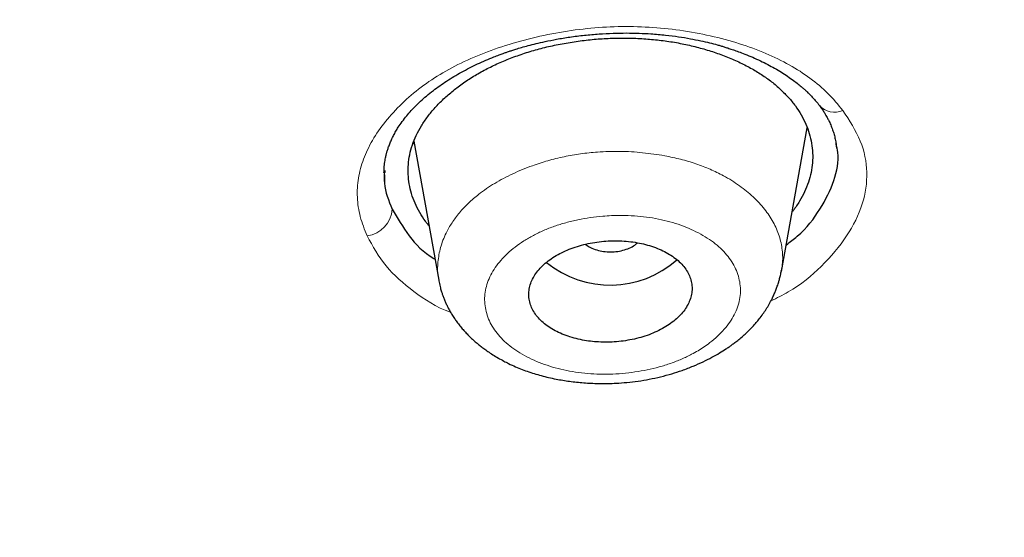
# Model space of a CAD drawing. Header units: millimetres. Extents: x 8 to 1023, y 12 to 832.
# Tile 511 of 656: x 644 to 655, y 746 to 752. Entities that reach past the tile are written whole.
import ezdxf

# ---------------------------------------------------------------- set-up
doc = ezdxf.new("R2010")
doc.units = ezdxf.units.MM

msp = doc.modelspace()

# ---------------------------------------------------------------- linework, layer by layer
at = {"color": 7, "linetype": 'Continuous', "lineweight": 30}
for p, q in [((652.415, 749.204), (652.697, 750.787)), ((648.366, 750.611), (648.355, 750.626)), ((648.36, 750.64), (648.634, 749.108)), ((648.041, 750.318), (648.041, 750.294)), ((652.409, 749.214), (652.407, 749.206)), ((648.639, 749.102), (648.637, 749.109))]:
    msp.add_line(p, q, dxfattribs=at)
at = {"color": 8, "linetype": 'Continuous', "lineweight": 0}
for centre, radius, start, end in [((652.998, 751.186), 0.226, 222.4019, 293.8827), ((647.801, 749.915), 0.321, 277.7346, 355.942)]:
    msp.add_arc(centre, radius, start, end, dxfattribs=at)
at = {"color": 7, "linetype": 'Continuous', "lineweight": 30}
msp.add_arc((650.525, 750.163), 1.109, 230.6891, 311.5556, dxfattribs=at)
for points, knots in [([(638.967, 820.409), (639.825, 820.401), (641.54, 820.386), (644.108, 820.26), (646.667, 820.06), (649.211, 819.78), (651.736, 819.422), (654.237, 818.985), (656.847, 818.443), (659.555, 817.781), (662.346, 816.982), (665.077, 816.082), (667.741, 815.083), (670.332, 813.99), (672.724, 812.86), (674.924, 811.713), (676.942, 810.562), (678.889, 809.349), (680.762, 808.076), (682.555, 806.746), (684.266, 805.361), (685.893, 803.924), (687.432, 802.438), (688.881, 800.905), (690.237, 799.329), (691.498, 797.713), (692.662, 796.059), (693.724, 794.369), (694.737, 792.553), (695.676, 790.607), (696.518, 788.53), (697.215, 786.425), (697.764, 784.298), (698.165, 782.153), (698.403, 780.1), (698.503, 778.144), (698.485, 776.289), (698.354, 774.437), (698.113, 772.591), (697.761, 770.754), (697.3, 768.929), (696.731, 767.121), (696.054, 765.331), (695.271, 763.565), (694.383, 761.824), (693.39, 760.113), (692.294, 758.435), (691.099, 756.793), (689.735, 755.101), (688.185, 753.369), (686.433, 751.611), (684.562, 749.919), (682.573, 748.298), (680.479, 746.747), (678.994, 745.78), (678.252, 745.296)], [0, 0, 0, 0, 0.017859, 0.035717, 0.053574, 0.07143, 0.089287, 0.107143, 0.125, 0.145832, 0.166666, 0.1875, 0.208333, 0.229166, 0.249999, 0.267856, 0.285713, 0.303571, 0.321429, 0.339287, 0.357144, 0.375001, 0.392858, 0.410715, 0.428572, 0.446429, 0.464286, 0.482143, 0.500002, 0.520835, 0.541668, 0.562501, 0.583334, 0.604167, 0.624999, 0.642856, 0.660713, 0.678571, 0.696428, 0.714286, 0.732144, 0.750003, 0.76786, 0.785718, 0.803575, 0.821433, 0.839289, 0.857146, 0.875003, 0.895835, 0.916668, 0.9375, 0.958333, 0.979167, 1, 1, 1, 1]), ([(638.967, 735.109), (639.574, 735.113), (640.787, 735.121), (642.603, 735.185), (644.413, 735.288), (646.217, 735.433), (648.014, 735.618), (649.801, 735.844), (651.525, 736.103), (653.184, 736.389), (654.78, 736.7), (656.361, 737.043), (657.927, 737.419), (659.479, 737.828), (661.066, 738.282), (662.683, 738.787), (664.324, 739.344), (665.935, 739.936), (667.518, 740.564), (669.071, 741.227), (670.597, 741.926), (672.053, 742.641), (673.438, 743.365), (674.752, 744.095), (676.034, 744.851), (677.285, 745.634), (678.505, 746.442), (679.727, 747.299), (680.947, 748.208), (682.157, 749.169), (683.325, 750.157), (684.449, 751.171), (685.531, 752.212), (686.571, 753.281), (687.54, 754.346), (688.44, 755.401), (689.269, 756.44), (690.054, 757.494), (690.796, 758.561), (691.493, 759.642), (692.165, 760.769), (692.807, 761.942), (693.414, 763.161), (693.967, 764.394), (694.467, 765.639), (694.913, 766.898), (695.307, 768.172), (695.637, 769.422), (695.907, 770.643), (696.122, 771.83), (696.289, 773.019), (696.407, 774.209), (696.478, 775.401), (696.501, 776.628), (696.472, 777.89), (696.385, 779.185), (696.241, 780.478), (696.04, 781.77), (695.783, 783.061), (695.469, 784.349), (695.11, 785.595), (694.712, 786.795), (694.282, 787.948), (693.806, 789.089), (693.286, 790.218), (692.721, 791.335), (692.12, 792.423), (691.486, 793.483), (690.822, 794.514), (690.118, 795.532), (689.373, 796.538), (688.589, 797.53), (687.765, 798.51), (686.903, 799.473), (685.994, 800.432), (685.038, 801.383), (684.031, 802.327), (682.988, 803.248), (681.91, 804.146), (680.795, 805.023), (679.662, 805.863), (678.514, 806.667), (677.353, 807.437), (676.161, 808.184), (674.939, 808.909), (673.685, 809.611), (672.401, 810.29), (671.091, 810.944), (669.74, 811.58), (668.351, 812.195), (666.92, 812.79), (665.466, 813.354), (663.991, 813.887), (662.494, 814.39), (661.001, 814.854), (659.513, 815.28), (658.034, 815.671), (656.538, 816.032), (655.027, 816.364), (653.499, 816.666), (651.955, 816.939), (650.399, 817.182), (648.812, 817.398), (647.198, 817.584), (645.557, 817.739), (643.913, 817.86), (642.267, 817.945), (640.618, 817.999), (639.517, 818.006), (638.967, 818.009)], [0, 0, 0, 0, 0.010081, 0.020137, 0.030179, 0.040216, 0.050257, 0.060311, 0.070335, 0.079491, 0.088633, 0.097767, 0.1069, 0.116039, 0.125192, 0.135253, 0.145282, 0.155288, 0.16528, 0.175267, 0.185259, 0.195301, 0.204496, 0.213673, 0.222839, 0.232002, 0.241168, 0.250345, 0.260322, 0.270285, 0.280246, 0.290212, 0.300194, 0.310203, 0.320293, 0.329526, 0.338727, 0.347904, 0.357065, 0.366218, 0.375372, 0.385323, 0.395264, 0.405207, 0.415162, 0.425139, 0.435149, 0.445226, 0.454443, 0.463632, 0.472801, 0.481959, 0.491116, 0.500279, 0.510233, 0.520184, 0.530144, 0.540125, 0.550137, 0.560192, 0.570258, 0.579448, 0.588609, 0.59775, 0.60688, 0.616007, 0.625139, 0.633867, 0.642594, 0.651329, 0.660077, 0.668845, 0.677642, 0.686473, 0.695244, 0.704395, 0.713529, 0.722653, 0.731774, 0.740899, 0.750037, 0.758756, 0.767483, 0.776222, 0.78498, 0.793764, 0.802579, 0.811433, 0.820208, 0.829363, 0.838502, 0.847632, 0.856762, 0.865897, 0.875044, 0.883755, 0.89247, 0.901196, 0.909939, 0.918704, 0.927499, 0.936329, 0.945126, 0.954305, 0.963462, 0.972602, 0.981734, 0.990864, 1, 1, 1, 1]), ([(696.002, 776.466), (695.995, 775.965), (695.98, 774.963), (695.861, 773.463), (695.671, 771.966), (695.403, 770.472), (695.058, 768.982), (694.646, 767.529), (694.173, 766.115), (693.644, 764.745), (693.05, 763.39), (692.39, 762.05), (691.653, 760.704), (690.836, 759.354), (689.936, 758.003), (688.967, 756.676), (687.929, 755.373), (686.822, 754.093), (685.671, 752.865), (684.485, 751.69), (683.268, 750.57), (681.999, 749.481), (680.677, 748.423), (679.281, 747.382), (677.809, 746.359), (676.259, 745.359), (674.655, 744.399), (672.996, 743.477), (671.286, 742.597), (669.568, 741.779), (667.85, 741.022), (666.138, 740.324), (664.394, 739.67), (662.62, 739.06), (660.784, 738.485), (658.885, 737.946), (656.924, 737.45), (654.934, 737.004), (652.914, 736.61), (650.868, 736.267), (648.844, 735.984), (646.851, 735.757), (644.895, 735.584), (642.936, 735.461), (640.975, 735.386), (638.968, 735.36), (636.917, 735.386), (634.827, 735.468), (632.743, 735.605), (630.664, 735.798), (628.594, 736.046), (626.578, 736.343), (624.621, 736.682), (622.727, 737.062), (620.857, 737.487), (619.01, 737.958), (617.144, 738.486), (615.264, 739.075), (613.374, 739.728), (611.522, 740.43), (609.706, 741.18), (607.926, 741.979), (606.219, 742.809), (604.589, 743.665), (603.037, 744.539), (601.531, 745.45), (600.073, 746.396), (598.63, 747.399), (597.207, 748.46), (595.812, 749.581), (594.477, 750.737), (593.201, 751.928), (591.982, 753.155), (590.846, 754.392), (589.791, 755.634), (588.819, 756.873), (587.909, 758.133), (587.061, 759.414), (586.26, 760.742), (585.51, 762.116), (584.818, 763.533), (584.199, 764.965), (583.654, 766.413), (583.181, 767.878), (582.788, 769.332), (582.473, 770.771), (582.232, 772.188), (582.061, 773.609), (581.954, 775.036), (581.941, 775.989), (581.934, 776.466)], [0, 0, 0, 0, 0.011647, 0.023279, 0.034914, 0.046569, 0.058262, 0.069997, 0.081033, 0.092045, 0.103046, 0.114051, 0.125075, 0.136674, 0.148268, 0.159874, 0.171507, 0.183184, 0.194903, 0.205931, 0.216944, 0.227954, 0.238974, 0.250018, 0.2616, 0.2732, 0.284834, 0.296518, 0.308264, 0.319998, 0.330999, 0.341975, 0.352941, 0.363907, 0.374886, 0.386463, 0.398058, 0.409684, 0.421356, 0.433089, 0.444843, 0.455871, 0.466863, 0.477832, 0.488791, 0.499751, 0.51144, 0.523115, 0.53479, 0.54648, 0.558201, 0.569925, 0.580927, 0.591892, 0.602833, 0.61376, 0.624687, 0.6364, 0.648087, 0.659761, 0.671439, 0.683135, 0.694871, 0.705904, 0.716895, 0.727858, 0.738804, 0.749746, 0.761426, 0.773081, 0.784724, 0.796373, 0.808043, 0.819784, 0.830839, 0.841857, 0.852852, 0.863839, 0.87483, 0.886496, 0.898127, 0.909738, 0.921348, 0.932974, 0.944696, 0.955762, 0.96681, 0.977856, 0.988914, 1, 1, 1, 1]), ([(582.445, 775.805), (582.445, 775.791), (582.446, 775.76), (582.447, 775.709), (582.449, 775.649), (582.451, 775.581), (582.454, 775.505), (582.457, 775.421), (582.461, 775.331), (582.465, 775.232), (582.47, 775.126), (582.481, 774.907), (582.5, 774.597), (582.529, 774.201), (582.56, 773.843), (582.593, 773.506), (582.628, 773.19), (582.665, 772.876), (582.711, 772.525), (582.768, 772.132), (582.837, 771.695), (582.904, 771.311), (582.965, 770.984), (583.017, 770.718), (583.07, 770.459), (583.122, 770.215), (583.173, 769.987), (583.221, 769.774), (583.26, 769.611), (583.288, 769.493), (583.306, 769.42), (583.323, 769.353), (583.337, 769.294), (583.35, 769.246), (583.359, 769.209), (583.366, 769.182), (583.372, 769.159), (583.378, 769.131), (583.387, 769.096), (583.398, 769.054), (583.41, 769.007), (583.428, 768.941), (583.451, 768.852), (583.482, 768.737), (583.516, 768.613), (583.553, 768.478), (583.594, 768.333), (583.638, 768.177), (583.686, 768.014), (583.735, 767.849), (583.784, 767.687), (583.847, 767.486), (583.922, 767.248), (584.011, 766.978), (584.098, 766.72), (584.182, 766.477), (584.265, 766.245), (584.347, 766.019), (584.43, 765.796), (584.513, 765.577), (584.597, 765.362), (584.681, 765.149), (584.766, 764.938), (584.855, 764.724), (584.947, 764.504), (585.046, 764.275), (585.151, 764.035), (585.248, 763.818), (585.336, 763.627), (585.412, 763.461), (585.492, 763.292), (585.572, 763.123), (585.654, 762.954), (585.734, 762.791), (585.812, 762.634), (585.886, 762.487), (585.955, 762.351), (586.02, 762.225), (586.076, 762.116), (586.123, 762.027), (586.16, 761.957), (586.191, 761.898), (586.22, 761.843), (586.252, 761.784), (586.292, 761.708), (586.342, 761.618), (586.399, 761.511), (586.463, 761.395), (586.533, 761.269), (586.609, 761.134), (586.69, 760.991), (586.777, 760.838), (586.871, 760.677), (587.008, 760.442), (587.188, 760.142), (587.409, 759.783), (587.629, 759.435), (587.821, 759.138), (587.984, 758.889), (588.12, 758.687), (588.252, 758.491), (588.381, 758.303), (588.506, 758.125), (588.624, 757.956), (588.737, 757.798), (588.845, 757.648), (588.946, 757.509), (589.042, 757.378), (589.137, 757.25), (589.234, 757.12), (589.337, 756.983), (589.452, 756.831), (589.581, 756.663), (589.725, 756.478), (589.878, 756.283), (590.04, 756.08), (590.266, 755.8), (590.557, 755.446), (590.835, 755.119), (591.036, 754.886), (591.156, 754.747), (591.277, 754.609), (591.4, 754.47), (591.524, 754.331), (591.649, 754.193), (591.765, 754.066), (591.87, 753.951), (591.962, 753.851), (592.045, 753.762), (592.112, 753.69), (592.164, 753.634), (592.204, 753.592), (592.239, 753.554), (592.272, 753.52), (592.3, 753.49), (592.322, 753.467), (592.339, 753.449), (592.357, 753.43), (592.378, 753.408), (592.405, 753.379), (592.44, 753.343), (592.483, 753.298), (592.534, 753.245), (592.592, 753.184), (592.655, 753.12), (592.72, 753.053), (592.785, 752.985), (592.852, 752.918), (592.977, 752.79), (593.165, 752.601), (593.418, 752.35), (593.681, 752.094), (593.968, 751.819), (594.277, 751.527), (594.605, 751.224), (594.934, 750.926), (595.263, 750.634), (595.591, 750.348), (595.881, 750.099), (596.129, 749.89), (596.331, 749.722), (596.524, 749.563), (596.706, 749.414), (596.867, 749.284), (597.008, 749.171), (597.13, 749.074), (597.25, 748.978), (597.374, 748.881), (597.508, 748.776), (597.652, 748.664), (597.808, 748.544), (597.975, 748.417), (598.153, 748.282), (598.342, 748.141), (598.538, 747.995), (598.739, 747.847), (598.94, 747.701), (599.22, 747.499), (599.579, 747.245), (600.015, 746.943), (600.448, 746.649), (600.879, 746.363), (601.31, 746.083), (601.742, 745.808), (602.163, 745.545), (602.575, 745.293), (602.98, 745.049), (603.395, 744.804), (603.824, 744.556), (604.265, 744.306), (604.63, 744.103), (604.91, 743.95), (605.099, 743.847), (605.28, 743.75), (605.452, 743.658), (605.614, 743.573), (605.766, 743.493), (605.908, 743.418), (606.018, 743.361), (606.097, 743.321), (606.146, 743.296), (606.187, 743.275), (606.219, 743.258), (606.245, 743.244), (606.269, 743.232), (606.296, 743.218), (606.334, 743.199), (606.385, 743.173), (606.45, 743.14), (606.523, 743.103), (606.6, 743.064), (606.717, 743.005), (606.876, 742.925), (607.083, 742.823), (607.304, 742.715), (607.539, 742.6), (607.787, 742.482), (608.042, 742.36), (608.3, 742.239), (608.556, 742.121), (608.862, 741.98), (609.217, 741.82), (609.617, 741.643), (610.008, 741.473), (610.39, 741.31), (610.766, 741.152), (611.14, 740.998), (611.62, 740.804), (612.207, 740.572), (612.904, 740.306), (613.624, 740.041), (614.365, 739.777), (615.129, 739.515), (615.898, 739.262), (616.673, 739.017), (617.494, 738.768), (618.362, 738.517), (619.278, 738.265), (620.2, 738.025), (621.127, 737.797), (622.059, 737.58), (622.997, 737.374), (623.913, 737.186), (624.807, 737.014), (625.678, 736.856), (626.552, 736.709), (627.428, 736.572), (628.306, 736.445), (629.187, 736.328), (630.071, 736.221), (630.957, 736.124), (631.845, 736.037), (632.734, 735.96), (633.626, 735.894), (634.502, 735.839), (635.362, 735.794), (636.206, 735.76), (637.052, 735.735), (637.899, 735.719), (638.792, 735.711), (639.729, 735.714), (640.71, 735.73), (641.688, 735.758), (642.665, 735.798), (643.641, 735.851), (644.614, 735.915), (645.559, 735.99), (646.476, 736.074), (647.363, 736.165), (648.248, 736.266), (649.13, 736.378), (650.01, 736.499), (650.887, 736.63), (651.762, 736.772), (652.635, 736.923), (653.504, 737.085), (654.37, 737.257), (655.233, 737.438), (656.074, 737.625), (656.896, 737.818), (657.697, 738.016), (658.494, 738.223), (659.287, 738.438), (660.116, 738.673), (660.981, 738.931), (661.879, 739.211), (662.77, 739.503), (663.654, 739.806), (664.53, 740.12), (665.398, 740.445), (666.12, 740.726), (666.7, 740.96), (667.143, 741.142), (667.588, 741.328), (668.034, 741.52), (668.482, 741.716), (668.917, 741.91), (669.34, 742.103), (669.753, 742.295), (670.072, 742.446), (670.296, 742.553), (670.422, 742.614), (670.548, 742.675), (670.676, 742.737), (670.803, 742.8), (670.931, 742.863), (671.055, 742.924), (671.178, 742.986), (671.297, 743.046), (671.41, 743.103), (671.509, 743.153), (671.593, 743.195), (671.663, 743.231), (671.716, 743.258), (671.758, 743.28), (671.794, 743.299), (671.835, 743.32), (671.884, 743.345), (671.941, 743.375), (672.014, 743.412), (672.102, 743.458), (672.207, 743.513), (672.322, 743.574), (672.442, 743.637), (672.603, 743.723), (672.805, 743.831), (673.079, 743.98), (673.387, 744.149), (673.729, 744.34), (674.075, 744.537), (674.42, 744.735), (674.759, 744.934), (675.112, 745.144), (675.478, 745.365), (675.854, 745.596), (676.221, 745.826), (676.583, 746.057), (676.944, 746.291), (677.308, 746.531), (677.675, 746.777), (678.047, 747.031), (678.36, 747.25), (678.612, 747.427), (678.798, 747.56), (678.973, 747.686), (679.139, 747.806), (679.295, 747.92), (679.441, 748.028), (679.577, 748.129), (679.7, 748.221), (679.811, 748.305), (679.915, 748.384), (680.023, 748.466), (680.137, 748.553), (680.258, 748.646), (680.386, 748.745), (680.529, 748.857), (680.688, 748.981), (680.862, 749.12), (681.045, 749.266), (681.232, 749.418), (681.42, 749.571), (681.688, 749.792), (682.03, 750.08), (682.41, 750.406), (682.745, 750.7), (683.041, 750.964), (683.336, 751.231), (683.633, 751.505), (683.935, 751.789), (684.176, 752.02), (684.355, 752.194), (684.472, 752.308), (684.59, 752.424), (684.708, 752.542), (684.825, 752.658), (684.938, 752.772), (685.046, 752.882), (685.149, 752.986), (685.246, 753.085), (685.332, 753.175), (685.409, 753.255), (685.47, 753.319), (685.517, 753.367), (685.551, 753.403), (685.58, 753.433), (685.606, 753.461), (685.634, 753.491), (685.668, 753.526), (685.708, 753.569), (685.755, 753.619), (685.823, 753.691), (685.911, 753.786), (686.019, 753.902), (686.13, 754.023), (686.261, 754.167), (686.414, 754.336), (686.589, 754.532), (686.77, 754.738), (686.954, 754.95), (687.232, 755.274), (687.595, 755.709), (687.935, 756.13), (688.169, 756.427), (688.303, 756.598), (688.435, 756.77), (688.565, 756.94), (688.692, 757.108), (688.814, 757.272), (688.931, 757.431), (689.041, 757.581), (689.143, 757.723), (689.237, 757.855), (689.319, 757.97), (689.39, 758.07), (689.453, 758.16), (689.517, 758.252), (689.586, 758.351), (689.658, 758.457), (689.741, 758.578), (689.834, 758.715), (689.937, 758.87), (690.046, 759.035), (690.16, 759.21), (690.318, 759.454), (690.515, 759.764), (690.767, 760.174), (691.033, 760.62), (691.239, 760.978), (691.37, 761.211), (691.43, 761.318), (691.487, 761.421), (691.539, 761.516), (691.585, 761.6), (691.624, 761.673), (691.656, 761.731), (691.68, 761.776), (691.698, 761.81), (691.712, 761.836), (691.722, 761.856), (691.731, 761.873), (691.741, 761.892), (691.755, 761.918), (691.772, 761.95), (691.792, 761.987), (691.821, 762.042), (691.861, 762.12), (691.914, 762.221), (691.971, 762.333), (692.05, 762.488), (692.151, 762.687), (692.272, 762.933), (692.396, 763.19), (692.523, 763.459), (692.637, 763.706), (692.738, 763.928), (692.824, 764.122), (692.909, 764.315), (692.989, 764.502), (693.063, 764.678), (693.134, 764.848), (693.201, 765.011), (693.263, 765.166), (693.32, 765.309), (693.369, 765.433), (693.41, 765.538), (693.445, 765.63), (693.481, 765.724), (693.522, 765.831), (693.568, 765.954), (693.619, 766.094), (693.674, 766.245), (693.732, 766.407), (693.792, 766.58), (693.852, 766.754), (693.911, 766.928), (693.968, 767.099), (694.024, 767.271), (694.079, 767.441), (694.131, 767.607), (694.181, 767.77), (694.241, 767.971), (694.31, 768.207), (694.387, 768.476), (694.443, 768.68), (694.48, 768.82), (694.5, 768.897), (694.519, 768.966), (694.534, 769.027), (694.548, 769.079), (694.559, 769.122), (694.568, 769.158), (694.576, 769.19), (694.585, 769.225), (694.596, 769.269), (694.61, 769.323), (694.625, 769.386), (694.643, 769.459), (694.664, 769.543), (694.686, 769.637), (694.71, 769.74), (694.737, 769.854), (694.774, 770.015), (694.819, 770.219), (694.876, 770.49), (694.936, 770.784), (694.997, 771.101), (695.053, 771.412), (695.105, 771.717), (695.154, 772.019), (695.204, 772.356), (695.256, 772.734), (695.308, 773.156), (695.354, 773.588), (695.395, 774.028), (695.429, 774.472), (695.451, 774.796), (695.459, 774.972), (695.46, 774.998)], [0, 0, 0, 0, 0.000308, 0.00069, 0.001145, 0.001674, 0.002276, 0.00292, 0.003632, 0.004411, 0.005257, 0.006152, 0.009626, 0.012651, 0.015604, 0.018178, 0.020695, 0.02317, 0.025678, 0.029092, 0.032585, 0.036159, 0.038302, 0.040463, 0.042551, 0.044541, 0.046341, 0.048052, 0.049674, 0.050287, 0.050886, 0.051446, 0.051921, 0.05231, 0.052613, 0.052804, 0.052961, 0.053179, 0.053464, 0.053812, 0.054194, 0.054604, 0.05543, 0.056351, 0.057369, 0.058452, 0.059626, 0.060891, 0.062239, 0.063584, 0.064902, 0.066193, 0.068489, 0.070695, 0.07281, 0.074779, 0.076663, 0.078501, 0.080325, 0.082135, 0.0839, 0.08565, 0.087387, 0.08913, 0.090952, 0.092859, 0.09485, 0.096926, 0.098274, 0.099656, 0.101071, 0.102516, 0.103918, 0.105323, 0.106643, 0.107879, 0.109031, 0.110099, 0.111082, 0.111784, 0.112377, 0.112857, 0.113276, 0.11378, 0.114377, 0.115197, 0.116102, 0.117093, 0.118169, 0.119332, 0.120556, 0.121864, 0.123254, 0.124726, 0.127926, 0.131043, 0.134078, 0.13703, 0.138843, 0.140623, 0.142364, 0.14403, 0.145612, 0.147112, 0.148529, 0.149862, 0.151113, 0.15228, 0.153387, 0.154557, 0.155794, 0.157098, 0.15869, 0.160373, 0.162145, 0.164008, 0.165957, 0.169858, 0.173805, 0.175097, 0.176394, 0.177695, 0.179001, 0.180312, 0.181628, 0.182918, 0.183956, 0.184904, 0.185762, 0.186531, 0.186966, 0.187365, 0.18773, 0.18806, 0.188352, 0.188581, 0.188733, 0.18889, 0.189107, 0.189383, 0.189718, 0.190161, 0.190677, 0.191267, 0.191909, 0.192557, 0.193211, 0.193869, 0.194531, 0.196938, 0.199405, 0.201934, 0.204523, 0.207615, 0.210672, 0.213694, 0.216683, 0.219637, 0.222551, 0.224419, 0.226191, 0.227867, 0.229446, 0.23093, 0.232027, 0.233066, 0.234053, 0.235094, 0.236222, 0.237439, 0.238744, 0.240137, 0.241618, 0.243188, 0.244814, 0.246468, 0.248106, 0.249729, 0.253273, 0.256743, 0.260138, 0.263484, 0.26681, 0.270115, 0.2734, 0.276392, 0.279395, 0.28247, 0.285617, 0.288837, 0.292128, 0.293531, 0.294898, 0.296193, 0.297416, 0.298566, 0.299645, 0.300653, 0.301588, 0.301976, 0.302323, 0.302612, 0.302842, 0.303015, 0.303155, 0.303344, 0.303584, 0.303961, 0.304422, 0.304945, 0.305488, 0.306049, 0.307393, 0.30883, 0.310362, 0.311986, 0.313704, 0.315477, 0.317252, 0.318998, 0.320714, 0.323489, 0.326185, 0.328803, 0.331343, 0.333818, 0.336286, 0.338754, 0.343278, 0.347803, 0.352328, 0.357176, 0.362024, 0.366874, 0.371725, 0.376579, 0.382198, 0.387818, 0.393438, 0.399057, 0.404677, 0.410297, 0.415916, 0.421067, 0.426217, 0.431363, 0.436505, 0.441643, 0.44678, 0.451918, 0.457057, 0.462198, 0.467338, 0.472478, 0.477619, 0.482467, 0.487317, 0.49217, 0.49703, 0.501898, 0.507534, 0.513158, 0.518775, 0.524387, 0.529996, 0.535605, 0.541214, 0.546354, 0.551494, 0.556634, 0.561772, 0.566907, 0.572047, 0.577191, 0.582339, 0.587488, 0.592639, 0.59779, 0.602941, 0.607798, 0.612655, 0.617512, 0.622369, 0.627226, 0.632845, 0.638459, 0.64407, 0.64968, 0.65529, 0.660898, 0.666508, 0.669406, 0.67233, 0.675279, 0.678255, 0.681257, 0.684301, 0.68705, 0.689866, 0.69275, 0.693613, 0.694482, 0.695357, 0.696238, 0.697125, 0.698018, 0.698897, 0.699709, 0.7006, 0.701391, 0.702082, 0.702673, 0.703163, 0.703553, 0.703797, 0.704045, 0.704323, 0.704664, 0.705071, 0.705543, 0.706196, 0.706944, 0.707779, 0.708635, 0.709499, 0.711221, 0.712975, 0.715398, 0.717879, 0.720418, 0.722964, 0.725469, 0.727931, 0.730829, 0.733666, 0.736441, 0.73918, 0.741976, 0.744786, 0.747659, 0.750595, 0.753592, 0.755153, 0.756652, 0.758075, 0.759422, 0.760694, 0.76189, 0.763011, 0.764057, 0.764932, 0.765771, 0.766663, 0.767617, 0.768632, 0.769708, 0.770846, 0.77225, 0.773737, 0.775308, 0.776945, 0.778574, 0.780189, 0.783939, 0.787607, 0.790333, 0.793014, 0.795703, 0.798467, 0.801307, 0.804223, 0.805343, 0.806474, 0.807615, 0.808768, 0.809931, 0.811049, 0.812089, 0.813144, 0.814106, 0.814973, 0.815747, 0.816426, 0.816815, 0.81716, 0.817451, 0.81769, 0.817966, 0.818306, 0.818714, 0.819191, 0.819737, 0.820807, 0.821917, 0.823067, 0.824256, 0.826025, 0.827874, 0.829805, 0.831814, 0.833841, 0.838883, 0.843888, 0.845453, 0.847015, 0.848572, 0.850125, 0.851625, 0.853136, 0.854564, 0.85591, 0.857172, 0.858352, 0.85945, 0.860254, 0.861023, 0.86184, 0.862717, 0.863654, 0.86465, 0.865925, 0.867287, 0.868734, 0.870268, 0.871888, 0.875148, 0.878391, 0.882556, 0.886693, 0.887618, 0.888542, 0.889446, 0.89026, 0.890977, 0.891598, 0.892122, 0.892465, 0.892749, 0.892973, 0.893137, 0.893255, 0.893404, 0.893628, 0.893917, 0.894227, 0.894552, 0.895334, 0.896195, 0.897134, 0.898152, 0.900125, 0.902192, 0.904352, 0.906606, 0.908953, 0.91054, 0.912168, 0.913799, 0.915348, 0.916812, 0.91819, 0.919568, 0.920848, 0.92203, 0.923114, 0.923897, 0.924625, 0.925385, 0.926208, 0.927268, 0.928417, 0.929652, 0.930976, 0.932387, 0.933885, 0.93524, 0.936655, 0.938067, 0.939448, 0.940799, 0.942118, 0.943407, 0.945689, 0.947868, 0.949944, 0.950626, 0.951255, 0.951815, 0.952306, 0.952726, 0.953077, 0.953358, 0.953576, 0.953864, 0.954213, 0.954643, 0.955153, 0.955745, 0.956418, 0.957172, 0.958007, 0.958924, 0.959918, 0.961895, 0.963844, 0.966437, 0.968978, 0.971468, 0.973907, 0.976298, 0.978703, 0.981989, 0.985351, 0.988789, 0.992305, 0.995867, 0.999377, 1, 1, 1, 1]), ([(648.03, 750.293), (648.031, 750.308), (648.031, 750.336), (648.034, 750.376), (648.039, 750.411), (648.044, 750.441), (648.049, 750.465), (648.053, 750.484), (648.057, 750.5), (648.061, 750.515), (648.068, 750.538), (648.078, 750.571), (648.094, 750.612), (648.113, 750.657), (648.135, 750.703), (648.16, 750.749), (648.191, 750.8), (648.231, 750.857), (648.279, 750.919), (648.328, 750.976), (648.379, 751.029), (648.435, 751.083), (648.5, 751.14), (648.571, 751.197), (648.645, 751.252), (648.721, 751.304), (648.801, 751.354), (648.884, 751.402), (648.971, 751.448), (649.06, 751.492), (649.151, 751.532), (649.231, 751.565), (649.295, 751.59), (649.34, 751.606), (649.375, 751.619), (649.407, 751.63), (649.443, 751.642), (649.49, 751.657), (649.55, 751.675), (649.624, 751.695), (649.711, 751.717), (649.815, 751.741), (649.939, 751.766), (650.084, 751.79), (650.24, 751.809), (650.4, 751.823), (650.555, 751.831), (650.702, 751.834), (650.841, 751.831), (650.985, 751.824), (651.131, 751.812), (651.275, 751.793), (651.405, 751.772), (651.519, 751.749), (651.617, 751.726), (651.691, 751.707), (651.743, 751.692), (651.782, 751.68), (651.823, 751.667), (651.872, 751.651), (651.928, 751.632), (651.997, 751.606), (652.076, 751.574), (652.16, 751.537), (652.242, 751.497), (652.32, 751.455), (652.394, 751.412), (652.465, 751.367), (652.529, 751.323), (652.584, 751.281), (652.622, 751.25), (652.645, 751.23), (652.658, 751.219), (652.669, 751.21), (652.679, 751.2), (652.691, 751.189), (652.709, 751.172), (652.732, 751.149), (652.762, 751.117), (652.796, 751.079), (652.819, 751.05), (652.831, 751.035)], [0, 0, 0, 0, 0.013315, 0.024948, 0.034901, 0.043891, 0.050858, 0.0558, 0.059616, 0.063629, 0.067853, 0.078642, 0.090789, 0.102983, 0.116245, 0.129018, 0.141011, 0.158604, 0.176364, 0.192538, 0.20665, 0.221663, 0.238467, 0.256512, 0.272477, 0.288587, 0.304845, 0.321165, 0.337347, 0.353383, 0.369275, 0.384511, 0.39383, 0.401162, 0.4065, 0.410936, 0.416546, 0.423383, 0.433025, 0.444388, 0.457474, 0.472248, 0.491083, 0.512092, 0.535231, 0.558407, 0.580486, 0.601469, 0.621357, 0.640151, 0.663508, 0.68493, 0.704425, 0.721999, 0.737534, 0.750915, 0.757467, 0.763377, 0.770072, 0.778303, 0.788069, 0.79937, 0.814647, 0.830742, 0.846679, 0.862454, 0.878345, 0.894059, 0.909593, 0.923783, 0.935617, 0.939368, 0.942805, 0.945928, 0.948738, 0.951968, 0.956742, 0.964357, 0.974115, 0.986001, 1, 1, 1, 1]), ([(648.526, 749.71), (648.513, 749.726), (648.474, 749.773), (648.422, 749.855), (648.371, 749.957), (648.332, 750.062), (648.307, 750.168), (648.295, 750.276), (648.297, 750.384), (648.312, 750.491), (648.341, 750.599), (648.384, 750.705), (648.441, 750.81), (648.51, 750.912), (648.592, 751.011), (648.686, 751.107), (648.791, 751.198), (648.907, 751.285), (649.032, 751.366), (649.167, 751.441), (649.311, 751.509), (649.462, 751.57), (649.62, 751.624), (649.783, 751.67), (649.952, 751.708), (650.126, 751.738), (650.302, 751.761), (650.479, 751.774), (650.655, 751.779), (650.83, 751.776), (650.945, 751.766), (651.003, 751.761)], [0, 0, 0, 0, 0.01763, 0.052471, 0.087609, 0.123251, 0.158742, 0.193796, 0.228622, 0.263435, 0.298449, 0.3332, 0.368275, 0.403598, 0.438626, 0.473616, 0.508714, 0.543764, 0.579024, 0.614053, 0.648819, 0.683916, 0.718767, 0.753599, 0.788638, 0.824108, 0.85981, 0.895025, 0.929976, 0.964892, 1, 1, 1, 1]), ([(651.003, 751.761), (651.059, 751.755), (651.173, 751.742), (651.338, 751.712), (651.499, 751.674), (651.654, 751.629), (651.802, 751.575), (651.943, 751.515), (652.074, 751.448), (652.195, 751.375), (652.306, 751.297), (652.405, 751.212), (652.493, 751.123), (652.569, 751.029), (652.633, 750.931), (652.684, 750.83), (652.722, 750.725), (652.747, 750.618), (652.759, 750.51), (652.757, 750.403), (652.742, 750.295), (652.712, 750.188), (652.67, 750.082), (652.613, 749.978), (652.567, 749.905), (652.536, 749.868), (652.532, 749.864)], [0, 0, 0, 0, 0.042949, 0.086286, 0.129837, 0.173017, 0.216257, 0.260194, 0.303535, 0.34654, 0.389476, 0.432611, 0.475846, 0.51884, 0.561854, 0.605147, 0.648975, 0.692859, 0.736173, 0.779172, 0.822121, 0.865282, 0.908407, 0.951332, 0.994329, 1, 1, 1, 1]), ([(652.831, 751.035), (652.841, 751.02), (652.861, 750.994), (652.885, 750.957), (652.903, 750.927), (652.916, 750.903), (652.926, 750.885), (652.939, 750.859), (652.957, 750.82), (652.977, 750.768), (652.994, 750.715), (653.007, 750.66), (653.016, 750.607), (653.019, 750.579), (653.02, 750.565)], [0, 0, 0, 0, 0.093511, 0.173335, 0.239562, 0.292268, 0.332051, 0.369755, 0.467427, 0.5761, 0.675665, 0.776645, 0.883327, 1, 1, 1, 1]), ([(652.467, 749.499), (652.509, 749.53), (652.667, 749.647), (652.848, 749.889), (653.003, 750.2), (653.055, 750.447), (653.023, 750.579), (653.015, 750.61)], [0, 0, 0, 0, 0.098346, 0.378586, 0.653914, 0.918828, 1, 1, 1, 1]), ([(648.035, 750.303), (648.033, 750.261), (648.027, 750.12), (648.082, 749.986), (648.122, 749.892)], [0, 0, 0, 0, 0.299491, 1, 1, 1, 1]), ([(648.122, 749.892), (648.179, 749.792), (648.291, 749.598), (648.466, 749.412), (648.589, 749.342), (648.592, 749.34)], [0, 0, 0, 0, 0.5030259, 0.9848464, 1, 1, 1, 1]), ([(650.22, 748.448), (650.248, 748.443), (650.306, 748.434), (650.398, 748.426), (650.495, 748.424), (650.595, 748.429), (650.694, 748.44), (650.792, 748.459), (650.886, 748.484), (650.976, 748.515), (651.061, 748.553), (651.139, 748.596), (651.21, 748.644), (651.272, 748.696), (651.325, 748.753), (651.368, 748.812), (651.399, 748.874), (651.42, 748.937), (651.429, 749), (651.426, 749.064), (651.411, 749.126), (651.386, 749.187), (651.349, 749.244), (651.302, 749.299), (651.245, 749.349), (651.179, 749.394), (651.106, 749.434), (651.025, 749.468), (650.938, 749.497), (650.847, 749.518), (650.751, 749.534), (650.653, 749.542), (650.553, 749.544), (650.453, 749.539), (650.354, 749.526), (650.256, 749.507), (650.162, 749.482), (650.072, 749.45), (649.988, 749.412), (649.91, 749.369), (649.84, 749.321), (649.778, 749.268), (649.726, 749.212), (649.684, 749.152), (649.653, 749.09), (649.633, 749.027), (649.626, 748.963), (649.629, 748.9), (649.644, 748.837), (649.671, 748.777), (649.708, 748.72), (649.756, 748.666), (649.814, 748.616), (649.88, 748.571), (649.955, 748.531), (650.037, 748.497), (650.125, 748.468), (650.188, 748.455), (650.22, 748.448)], [0, 0, 0, 0, 0.016024, 0.032049, 0.049619, 0.067244, 0.084813, 0.102457, 0.120157, 0.137801, 0.155623, 0.173504, 0.191327, 0.209355, 0.227442, 0.245472, 0.26364, 0.281868, 0.300037, 0.318216, 0.336454, 0.354634, 0.372692, 0.390807, 0.408866, 0.426727, 0.444644, 0.462505, 0.480179, 0.497908, 0.515581, 0.533157, 0.550787, 0.568361, 0.585969, 0.603632, 0.621239, 0.638998, 0.656815, 0.674575, 0.692541, 0.710567, 0.728534, 0.746671, 0.764866, 0.783004, 0.801195, 0.819445, 0.837637, 0.855745, 0.87391, 0.892018, 0.909993, 0.928024, 0.945998, 0.96398, 0.982019, 1, 1, 1, 1]), ([(650.248, 749.504), (650.262, 749.494), (650.295, 749.472), (650.357, 749.446), (650.431, 749.427), (650.51, 749.419), (650.588, 749.422), (650.665, 749.436), (650.736, 749.461), (650.791, 749.489), (650.818, 749.512), (650.827, 749.52)], [0, 0, 0, 0, 0.088262, 0.208593, 0.328924, 0.449301, 0.569679, 0.69001, 0.810341, 0.930718, 1, 1, 1, 1]), ([(648.635, 749.102), (648.639, 749.081), (648.647, 749.043), (648.66, 748.994), (648.673, 748.955), (648.686, 748.919), (648.701, 748.882), (648.717, 748.845), (648.735, 748.808), (648.756, 748.769), (648.78, 748.729), (648.806, 748.688), (648.835, 748.647), (648.867, 748.605), (648.902, 748.564), (648.937, 748.525), (648.975, 748.486), (649.015, 748.448), (649.054, 748.415), (649.092, 748.384), (649.131, 748.354), (649.177, 748.321), (649.231, 748.285), (649.289, 748.25), (649.348, 748.218), (649.411, 748.186), (649.478, 748.155), (649.553, 748.124), (649.629, 748.097), (649.706, 748.073), (649.785, 748.05), (649.866, 748.031), (649.969, 748.01), (650.097, 747.99), (650.254, 747.974), (650.42, 747.968), (650.573, 747.971), (650.711, 747.981), (650.833, 747.995), (650.957, 748.016), (651.082, 748.043), (651.202, 748.076), (651.323, 748.115), (651.438, 748.159), (651.548, 748.208), (651.644, 748.256), (651.728, 748.304), (651.79, 748.343), (651.834, 748.373), (651.867, 748.396), (651.903, 748.423), (651.945, 748.455), (651.989, 748.493), (652.034, 748.534), (652.072, 748.572), (652.105, 748.607), (652.136, 748.642), (652.172, 748.686), (652.208, 748.734), (652.245, 748.788), (652.279, 748.845), (652.307, 748.897), (652.329, 748.946), (652.348, 748.989), (652.361, 749.025), (652.372, 749.055), (652.381, 749.083), (652.391, 749.118), (652.403, 749.163), (652.409, 749.197), (652.413, 749.215)], [0, 0, 0, 0, 0.014833, 0.026196, 0.034094, 0.042431, 0.0516, 0.060918, 0.069642, 0.079391, 0.090208, 0.101316, 0.111902, 0.124378, 0.136485, 0.147737, 0.15981, 0.172558, 0.18404, 0.193818, 0.204369, 0.216449, 0.230473, 0.245862, 0.260015, 0.272578, 0.289791, 0.305942, 0.322129, 0.338358, 0.354639, 0.37098, 0.38739, 0.416359, 0.446387, 0.477691, 0.510299, 0.53279, 0.555904, 0.579644, 0.603984, 0.628521, 0.651766, 0.677778, 0.701732, 0.723616, 0.74342, 0.760854, 0.769404, 0.777105, 0.786098, 0.797761, 0.811695, 0.823992, 0.835765, 0.844844, 0.855181, 0.866532, 0.881854, 0.895826, 0.910049, 0.925291, 0.936058, 0.946244, 0.956763, 0.962289, 0.968445, 0.976668, 0.987185, 1, 1, 1, 1])]:
    msp.add_open_spline(points, degree=3, knots=knots, dxfattribs=at)
at = {"color": 8, "linetype": 'Continuous', "lineweight": 0}
for points, knots in [([(582.659, 776.332), (582.666, 775.834), (582.681, 774.839), (582.8, 773.349), (582.99, 771.862), (583.259, 770.378), (583.603, 768.901), (584.012, 767.464), (584.48, 766.072), (585.002, 764.724), (585.588, 763.391), (586.238, 762.074), (586.964, 760.748), (587.769, 759.418), (588.659, 758.085), (589.618, 756.774), (590.648, 755.485), (591.745, 754.219), (592.883, 753.006), (594.054, 751.849), (595.251, 750.746), (596.5, 749.675), (597.799, 748.636), (599.175, 747.61), (600.63, 746.6), (602.166, 745.609), (603.754, 744.658), (605.395, 743.747), (607.082, 742.879), (608.776, 742.073), (610.466, 741.329), (612.153, 740.644), (613.872, 740), (615.622, 739.399), (617.438, 738.83), (619.319, 738.297), (621.263, 737.804), (623.235, 737.363), (625.233, 736.974), (627.253, 736.637), (629.249, 736.358), (631.212, 736.136), (633.14, 735.967), (635.074, 735.846), (637.012, 735.773), (638.993, 735.748), (641.014, 735.774), (643.07, 735.855), (645.12, 735.991), (647.165, 736.181), (649.206, 736.425), (651.198, 736.718), (653.137, 737.055), (655.016, 737.431), (656.871, 737.854), (658.702, 738.321), (660.546, 738.845), (662.397, 739.426), (664.251, 740.067), (666.069, 740.756), (667.851, 741.492), (669.602, 742.278), (671.285, 743.096), (672.898, 743.942), (674.436, 744.808), (675.927, 745.709), (677.371, 746.646), (678.797, 747.638), (680.201, 748.685), (681.575, 749.79), (682.892, 750.931), (684.151, 752.106), (685.354, 753.318), (686.476, 754.539), (687.516, 755.764), (688.475, 756.985), (689.373, 758.227), (690.209, 759.489), (691.001, 760.799), (691.743, 762.157), (692.429, 763.563), (693.043, 764.985), (693.584, 766.425), (694.053, 767.881), (694.44, 769.321), (694.75, 770.74), (694.986, 772.134), (695.154, 773.53), (695.258, 774.93), (695.271, 775.865), (695.278, 776.332)], [0, 0, 0, 0, 0.0117137, 0.0234149, 0.0351216, 0.0468522, 0.0586247, 0.070364, 0.0813631, 0.0923367, 0.1032992, 0.1142649, 0.1252481, 0.1368316, 0.148424, 0.1600419, 0.1717018, 0.1834199, 0.1951477, 0.206154, 0.2171342, 0.2281014, 0.2390684, 0.2500482, 0.2616874, 0.2733323, 0.2849979, 0.2966994, 0.3084517, 0.3201468, 0.3311024, 0.3420458, 0.3529893, 0.3639449, 0.3749251, 0.3865672, 0.398212, 0.409874, 0.4215681, 0.4333088, 0.4450345, 0.4560332, 0.4670091, 0.4779743, 0.4889413, 0.4999221, 0.5115701, 0.5232038, 0.5348379, 0.5464871, 0.5581659, 0.5699121, 0.5809668, 0.5919838, 0.6029753, 0.6139537, 0.6249313, 0.6365724, 0.6481884, 0.6597941, 0.6714039, 0.6830322, 0.6947667, 0.7058318, 0.7168559, 0.7278515, 0.7388313, 0.7498078, 0.7614587, 0.7730925, 0.7847248, 0.7963708, 0.8080459, 0.8197857, 0.8308292, 0.8418316, 0.8528066, 0.8637681, 0.8747299, 0.8864319, 0.8981149, 0.9097963, 0.9214933, 0.9332235, 0.9449736, 0.9560095, 0.967015, 0.9780052, 0.9889952, 1, 1, 1, 1]), ([(647.845, 749.597), (647.816, 749.667), (647.761, 749.806), (647.73, 750.02), (647.741, 750.233), (647.798, 750.444), (647.898, 750.653), (648.042, 750.859), (648.221, 751.056), (648.433, 751.237), (648.675, 751.398), (648.948, 751.539), (649.25, 751.66), (649.577, 751.759), (649.919, 751.836), (650.266, 751.886), (650.612, 751.908), (650.956, 751.901), (651.297, 751.867), (651.632, 751.805), (651.951, 751.72), (652.244, 751.613), (652.505, 751.485), (652.734, 751.337), (652.934, 751.169), (653.037, 751.044), (653.089, 750.98)], [0, 0, 0, 0, 0.042969, 0.08455, 0.125374, 0.166104, 0.207411, 0.249938, 0.292997, 0.334586, 0.375365, 0.416033, 0.457295, 0.499826, 0.542848, 0.584441, 0.625274, 0.666051, 0.707481, 0.750236, 0.793169, 0.834715, 0.875506, 0.916209, 0.957492, 1, 1, 1, 1]), ([(653.089, 750.98), (653.162, 750.869), (653.304, 750.652), (653.374, 750.299), (653.323, 749.943), (653.147, 749.591), (652.871, 749.262), (652.581, 749.019), (652.362, 748.912), (652.297, 748.881)], [0, 0, 0, 0, 0.160252, 0.312942, 0.464905, 0.623073, 0.783208, 0.935492, 1, 1, 1, 1]), ([(648.637, 749.109), (648.634, 749.121), (648.618, 749.186), (648.622, 749.308), (648.649, 749.469), (648.705, 749.614), (648.778, 749.742), (648.86, 749.853), (648.958, 749.958), (649.086, 750.068), (649.248, 750.178), (649.447, 750.284), (649.646, 750.366), (649.837, 750.427), (650.015, 750.471), (650.198, 750.503), (650.405, 750.524), (650.634, 750.531), (650.884, 750.518), (651.045, 750.492), (651.126, 750.48)], [0, 0, 0, 0, 0.015676, 0.081235, 0.146868, 0.212465, 0.261579, 0.31057, 0.359442, 0.408444, 0.474184, 0.540237, 0.60633, 0.655768, 0.70497, 0.753883, 0.802794, 0.868305, 0.934093, 1, 1, 1, 1]), ([(651.126, 750.48), (651.185, 750.467), (651.303, 750.443), (651.471, 750.393), (651.629, 750.332), (651.792, 750.253), (651.954, 750.152), (652.105, 750.029), (652.231, 749.893), (652.327, 749.749), (652.394, 749.597), (652.426, 749.44), (652.43, 749.311), (652.414, 749.236), (652.409, 749.214)], [0, 0, 0, 0, 0.072636, 0.145175, 0.21761, 0.289935, 0.386211, 0.482375, 0.578347, 0.674005, 0.769275, 0.864477, 0.960171, 1, 1, 1, 1]), ([(648.041, 750.268), (648.039, 750.234), (648.032, 750.105), (648.084, 749.982), (648.122, 749.892)], [0, 0, 0, 0, 0.264711, 1, 1, 1, 1]), ([(650.992, 749.794), (650.948, 749.8), (650.86, 749.814), (650.738, 749.821), (650.631, 749.823), (650.537, 749.821), (650.428, 749.813), (650.305, 749.799), (650.168, 749.775), (650.036, 749.743), (649.909, 749.704), (649.788, 749.657), (649.676, 749.603), (649.571, 749.542), (649.476, 749.475), (649.39, 749.403), (649.317, 749.327), (649.255, 749.248), (649.206, 749.167), (649.17, 749.083), (649.147, 748.998), (649.138, 748.912), (649.143, 748.826), (649.161, 748.742), (649.191, 748.659), (649.234, 748.58), (649.29, 748.505), (649.358, 748.433), (649.437, 748.367), (649.528, 748.305), (649.629, 748.25), (649.739, 748.201), (649.857, 748.159), (649.98, 748.125), (650.109, 748.099), (650.243, 748.081), (650.379, 748.071), (650.518, 748.071), (650.658, 748.079), (650.798, 748.095), (650.934, 748.119), (651.065, 748.151), (651.192, 748.19), (651.312, 748.237), (651.412, 748.285), (651.494, 748.331), (651.561, 748.374), (651.634, 748.427), (651.71, 748.491), (651.784, 748.567), (651.846, 748.646), (651.895, 748.728), (651.931, 748.811), (651.954, 748.896), (651.963, 748.982), (651.958, 749.068), (651.94, 749.152), (651.91, 749.234), (651.866, 749.313), (651.811, 749.389), (651.743, 749.461), (651.664, 749.527), (651.573, 749.588), (651.472, 749.644), (651.362, 749.693), (651.245, 749.735), (651.122, 749.769), (651.035, 749.786), (650.992, 749.794)], [0, 0, 0, 0, 0.015541, 0.031041, 0.041435, 0.051931, 0.062576, 0.078193, 0.093852, 0.109609, 0.125056, 0.140621, 0.15611, 0.171687, 0.187511, 0.203285, 0.218864, 0.234395, 0.250027, 0.26556, 0.28105, 0.296653, 0.312522, 0.328271, 0.343842, 0.359379, 0.375025, 0.39055, 0.40603, 0.421619, 0.437467, 0.453312, 0.46894, 0.484498, 0.500138, 0.515712, 0.531213, 0.546804, 0.562642, 0.578419, 0.593992, 0.609515, 0.625141, 0.640604, 0.656054, 0.666432, 0.676926, 0.687582, 0.703198, 0.718866, 0.734575, 0.750052, 0.765631, 0.781128, 0.796696, 0.812488, 0.828252, 0.843825, 0.859349, 0.87497, 0.890529, 0.906023, 0.921605, 0.937425, 0.953254, 0.96886, 0.984392, 1, 1, 1, 1]), ([(648.766, 748.752), (648.765, 748.753), (648.605, 748.81), (648.351, 748.98), (648.027, 749.261), (647.906, 749.483), (647.845, 749.597)], [0, 0, 0, 0, 0.002858, 0.330365, 0.657818, 1, 1, 1, 1])]:
    msp.add_open_spline(points, degree=3, knots=knots, dxfattribs=at)

doc.saveas('drawing.dxf')
